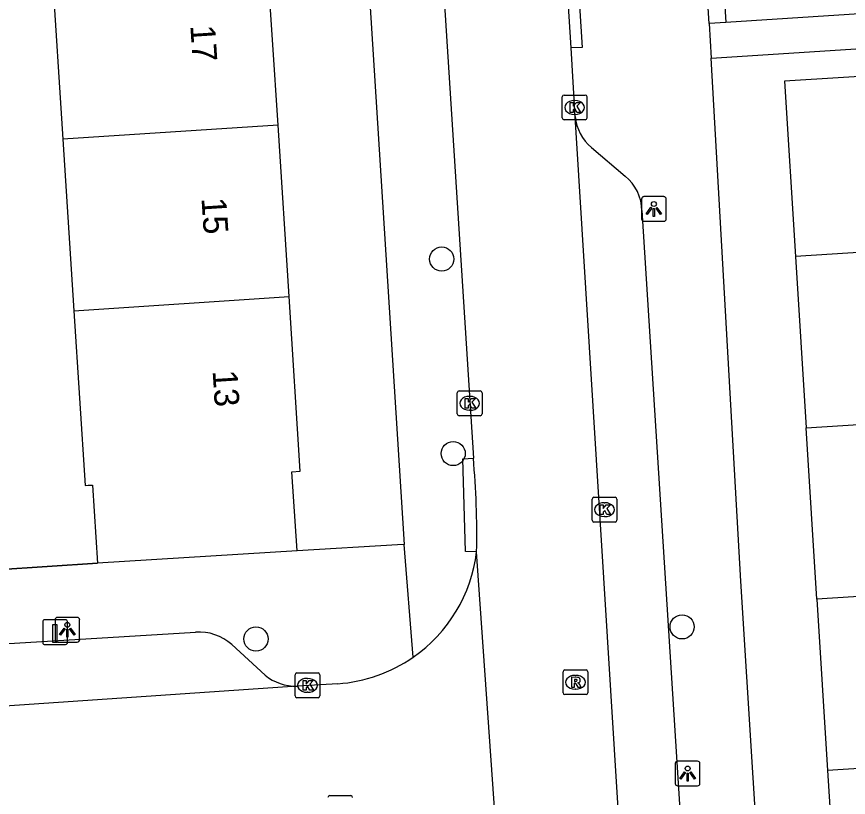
# Model space of a CAD drawing. Extents: x 159689 to 160786, y 387323 to 388339.
# Drawn here: x 160320.95 to 160354.58, y 388173.98 to 388205.53 of the extents above; entities that cross this region are included whole.
import ezdxf

# ---------------------------------------------------------------- set-up
doc = ezdxf.new("R2010")
doc.units = 0
for name, color, linetype in [('IMGEO_Boom', 7, 'Continuous'), ('IMGEO_Kolk', 7, 'Continuous'), ('IMGEO_Laadpaal', 7, 'Continuous'), ('IMGEO_Lichtpunt', 7, 'Continuous'), ('IMGEO_Muur', 7, 'Continuous'), ('IMGEO_Pand', 7, 'Continuous'), ('IMGEO_Pand_nummerreeks', 7, 'Continuous'), ('IMGEO_Rijbaan_lokaal_open', 7, 'Continuous'), ('IMGEO_Rioolput', 7, 'Continuous'), ('IMGEO_Voetpad_open', 7, 'Continuous')]:
    doc.layers.add(name, color=color, linetype=linetype)

msp = doc.modelspace()

# ---------------------------------------------------------------- linework, layer by layer
at = {"layer": 'IMGEO_Boom'}
for centre in [(160338.14, 388195.736), (160338.604, 388187.876), (160347.861, 388180.872), (160330.628, 388180.382)]:
    msp.add_circle(centre, 0.489, dxfattribs=at)
at = {"layer": 'IMGEO_Kolk'}
for p, q in [((160343.014, 388201.439), (160343.014, 388202.291)), ((160343.089, 388202.365), (160343.941, 388202.365)), ((160344.015, 388202.291), (160344.015, 388201.439)), ((160343.502, 388202.145), (160343.527, 388202.145)), ((160343.525, 388201.585), (160343.5, 388201.585)), ((160343.941, 388201.365), (160343.089, 388201.365)), ((160338.769, 388189.48), (160338.769, 388190.332)), ((160338.844, 388190.406), (160339.696, 388190.406)), ((160339.257, 388190.186), (160339.282, 388190.186)), ((160339.77, 388190.332), (160339.77, 388189.48)), ((160339.696, 388189.406), (160338.844, 388189.406)), ((160339.28, 388189.626), (160339.255, 388189.626)), ((160344.298, 388186.109), (160345.15, 388186.109)), ((160344.223, 388185.183), (160344.223, 388186.035)), ((160344.711, 388185.889), (160344.736, 388185.889)), ((160345.224, 388186.035), (160345.224, 388185.183)), ((160345.15, 388185.109), (160344.298, 388185.109)), ((160344.734, 388185.329), (160344.709, 388185.329)), ((160332.285, 388179.008), (160333.137, 388179.008)), ((160332.21, 388178.082), (160332.21, 388178.934)), ((160332.698, 388178.788), (160332.723, 388178.788)), ((160333.211, 388178.934), (160333.211, 388178.082)), ((160333.137, 388178.008), (160332.285, 388178.008)), ((160332.721, 388178.228), (160332.696, 388178.228)), ((160333.61, 388174.055), (160334.462, 388174.055))]:
    msp.add_line(p, q, dxfattribs=at)
for points in [[(160343.014, 388201.439), (160343.014, 388202.291)], [(160343.089, 388202.365), (160343.941, 388202.365)], [(160344.015, 388202.291), (160344.015, 388201.439)], [(160343.335, 388202.065), (160343.458, 388202.065), (160343.458, 388201.914), (160343.588, 388202.065), (160343.752, 388202.065), (160343.606, 388201.914), (160343.759, 388201.665), (160343.607, 388201.665), (160343.522, 388201.829), (160343.458, 388201.762), (160343.458, 388201.665), (160343.335, 388201.665), (160343.335, 388202.065)], [(160343.941, 388201.365), (160343.089, 388201.365)], [(160338.769, 388189.48), (160338.769, 388190.332)], [(160338.844, 388190.406), (160339.696, 388190.406)], [(160339.09, 388190.106), (160339.213, 388190.106), (160339.213, 388189.955), (160339.343, 388190.106), (160339.507, 388190.106), (160339.361, 388189.955), (160339.514, 388189.706), (160339.362, 388189.706), (160339.277, 388189.87), (160339.213, 388189.803), (160339.213, 388189.706), (160339.09, 388189.706), (160339.09, 388190.106)], [(160339.77, 388190.332), (160339.77, 388189.48)], [(160339.696, 388189.406), (160338.844, 388189.406)], [(160344.298, 388186.109), (160345.15, 388186.109)], [(160344.223, 388185.183), (160344.223, 388186.035)], [(160344.544, 388185.809), (160344.667, 388185.809), (160344.667, 388185.658), (160344.797, 388185.809), (160344.961, 388185.809), (160344.815, 388185.658), (160344.968, 388185.409), (160344.816, 388185.409), (160344.731, 388185.573), (160344.667, 388185.506), (160344.667, 388185.409), (160344.544, 388185.409), (160344.544, 388185.809)], [(160345.224, 388186.035), (160345.224, 388185.183)], [(160345.15, 388185.109), (160344.298, 388185.109)], [(160332.285, 388179.008), (160333.137, 388179.008)], [(160332.21, 388178.082), (160332.21, 388178.934)], [(160332.531, 388178.708), (160332.654, 388178.708), (160332.654, 388178.557), (160332.784, 388178.708), (160332.948, 388178.708), (160332.802, 388178.557), (160332.955, 388178.308), (160332.803, 388178.308), (160332.718, 388178.472), (160332.654, 388178.405), (160332.654, 388178.308), (160332.531, 388178.308), (160332.531, 388178.708)], [(160333.211, 388178.934), (160333.211, 388178.082)], [(160333.137, 388178.008), (160332.285, 388178.008)], [(160333.61, 388174.055), (160334.462, 388174.055)]]:
    msp.add_lwpolyline(points, dxfattribs=at)
for centre, start, end in [((160343.091, 388202.289), 91.552, 178.448), ((160343.091, 388202.289), 91.552, 178.448), ((160343.939, 388202.289), 1.552, 88.448), ((160343.939, 388202.289), 1.552, 88.448), ((160343.091, 388201.441), 181.552, 268.448), ((160343.091, 388201.441), 181.552, 268.448), ((160343.939, 388201.441), 271.552, 358.448), ((160343.939, 388201.441), 271.552, 358.448), ((160338.846, 388190.33), 91.552, 178.448), ((160338.846, 388190.33), 91.552, 178.448), ((160339.694, 388190.33), 1.552, 88.448), ((160339.694, 388190.33), 1.552, 88.448), ((160338.846, 388189.482), 181.552, 268.448), ((160338.846, 388189.482), 181.552, 268.448), ((160339.694, 388189.482), 271.552, 358.448), ((160339.694, 388189.482), 271.552, 358.448), ((160344.3, 388186.033), 91.552, 178.448), ((160344.3, 388186.033), 91.552, 178.448), ((160345.148, 388186.033), 1.552, 88.448), ((160345.148, 388186.033), 1.552, 88.448), ((160344.3, 388185.185), 181.552, 268.448), ((160344.3, 388185.185), 181.552, 268.448), ((160345.148, 388185.185), 271.552, 358.448), ((160345.148, 388185.185), 271.552, 358.448), ((160332.287, 388178.932), 91.552, 178.448), ((160332.287, 388178.932), 91.552, 178.448), ((160333.135, 388178.932), 1.552, 88.448), ((160333.135, 388178.932), 1.552, 88.448), ((160332.287, 388178.084), 181.552, 268.448), ((160332.287, 388178.084), 181.552, 268.448), ((160333.135, 388178.084), 271.552, 358.448), ((160333.135, 388178.084), 271.552, 358.448), ((160333.612, 388173.979), 91.552, 178.448), ((160333.612, 388173.979), 91.552, 178.448), ((160334.46, 388173.979), 1.552, 88.448), ((160334.46, 388173.979), 1.552, 88.448)]:
    msp.add_arc(centre, 0.0765, start, end, dxfattribs=at)
for centre, major_axis, ratio, start_param, end_param in [((160343.501, 388201.865), (-0.387, 0.002), 0.722429, 4.712389, 7.853982), ((160343.526, 388201.865), (-0.39, 0.002), 0.717154, 1.570796, 4.712389), ((160339.256, 388189.906), (-0.387, 0.002), 0.722429, 4.712389, 7.853982), ((160339.281, 388189.906), (-0.39, 0.002), 0.717154, 1.570796, 4.712389), ((160344.71, 388185.609), (-0.387, 0.002), 0.722429, 4.712389, 7.853982), ((160344.735, 388185.609), (-0.39, 0.002), 0.717154, 1.570796, 4.712389), ((160332.697, 388178.508), (-0.387, 0.002), 0.722429, 4.712389, 7.853982), ((160332.722, 388178.508), (-0.39, 0.002), 0.717154, 1.570796, 4.712389)]:
    msp.add_ellipse(centre, major_axis=major_axis, ratio=ratio, start_param=start_param, end_param=end_param, dxfattribs=at)
at = {"layer": 'IMGEO_Laadpaal'}
for p, q in [((160322.005, 388181.075), (160322.005, 388180.234)), ((160322.005, 388181.075), (160322.005, 388180.234)), ((160322.921, 388181.159), (160322.08, 388181.159)), ((160322.921, 388181.159), (160322.08, 388181.159)), ((160323.005, 388180.243), (160323.005, 388181.084)), ((160323.005, 388180.243), (160323.005, 388181.084)), ((160322.089, 388180.159), (160322.93, 388180.159)), ((160322.089, 388180.159), (160322.93, 388180.159))]:
    msp.add_line(p, q, dxfattribs=at)
msp.add_lwpolyline([(160322.42, 388180.972), (160322.58, 388180.972), (160322.58, 388180.239), (160322.42, 388180.239), (160322.42, 388180.972)], dxfattribs=at)
for centre, start, end in [((160322.083, 388181.081), 92.4484, 184.2845), ((160322.083, 388181.081), 92.4484, 184.2845), ((160322.927, 388181.081), 2.4484, 94.2845), ((160322.927, 388181.081), 2.4484, 94.2845), ((160322.083, 388180.237), 182.4484, 274.2845), ((160322.083, 388180.237), 182.4484, 274.2845), ((160322.927, 388180.237), 272.4484, 4.2845), ((160322.927, 388180.237), 272.4484, 4.2845)]:
    msp.add_arc(centre, 0.0779, start, end, dxfattribs=at)
at = {"layer": 'IMGEO_Lichtpunt'}
for p, q in [((160346.221, 388198.164), (160346.221, 388197.357)), ((160346.221, 388198.164), (160346.221, 388197.357)), ((160347.123, 388198.259), (160346.315, 388198.259)), ((160347.123, 388198.259), (160346.315, 388198.259)), ((160347.217, 388197.357), (160347.217, 388198.164)), ((160347.217, 388197.357), (160347.217, 388198.164)), ((160346.315, 388197.263), (160347.123, 388197.263)), ((160346.315, 388197.263), (160347.123, 388197.263)), ((160322.502, 388181.159), (160322.502, 388180.352)), ((160322.502, 388181.159), (160322.502, 388180.352)), ((160323.404, 388181.254), (160322.596, 388181.254)), ((160323.404, 388181.254), (160322.596, 388181.254)), ((160323.498, 388180.352), (160323.498, 388181.159)), ((160323.498, 388180.352), (160323.498, 388181.159)), ((160322.596, 388180.258), (160323.404, 388180.258)), ((160322.596, 388180.258), (160323.404, 388180.258)), ((160347.586, 388175.348), (160347.586, 388174.541)), ((160347.586, 388175.348), (160347.586, 388174.541)), ((160348.488, 388175.443), (160347.68, 388175.443)), ((160348.488, 388175.443), (160347.68, 388175.443)), ((160348.582, 388174.541), (160348.582, 388175.348)), ((160348.582, 388174.541), (160348.582, 388175.348)), ((160347.68, 388174.447), (160348.488, 388174.447)), ((160347.68, 388174.447), (160348.488, 388174.447))]:
    msp.add_line(p, q, dxfattribs=at)
for points in [[(160346.595, 388197.828), (160346.634, 388197.8), (160346.446, 388197.538), (160346.408, 388197.565), (160346.595, 388197.828)], [(160346.807, 388197.8), (160346.845, 388197.827), (160347.032, 388197.565), (160346.993, 388197.537), (160346.807, 388197.8)], [(160346.697, 388197.78), (160346.744, 388197.78), (160346.744, 388197.458), (160346.697, 388197.458), (160346.697, 388197.78)], [(160322.876, 388180.823), (160322.915, 388180.795), (160322.727, 388180.533), (160322.689, 388180.56), (160322.876, 388180.823)], [(160322.978, 388180.775), (160323.025, 388180.775), (160323.025, 388180.453), (160322.978, 388180.453), (160322.978, 388180.775)], [(160323.088, 388180.795), (160323.126, 388180.822), (160323.313, 388180.56), (160323.274, 388180.532), (160323.088, 388180.795)], [(160347.96, 388175.012), (160347.999, 388174.984), (160347.811, 388174.722), (160347.773, 388174.749), (160347.96, 388175.012)], [(160348.062, 388174.964), (160348.109, 388174.964), (160348.109, 388174.642), (160348.062, 388174.642), (160348.062, 388174.964)], [(160348.172, 388174.984), (160348.21, 388175.011), (160348.397, 388174.749), (160348.358, 388174.721), (160348.172, 388174.984)]]:
    msp.add_lwpolyline(points, dxfattribs=at)
for centre in [(160346.72, 388197.962), (160323.001, 388180.957), (160348.085, 388175.146)]:
    msp.add_circle(centre, 0.0994, dxfattribs=at)
for centre, start, end in [((160346.315, 388198.164), 90, 180), ((160346.315, 388198.164), 90, 180), ((160347.123, 388198.164), 0, 90), ((160347.123, 388198.164), 0, 90), ((160346.315, 388197.357), 180, 270), ((160346.315, 388197.357), 180, 270), ((160347.123, 388197.357), 270, 0), ((160347.123, 388197.357), 270, 360), ((160322.596, 388181.159), 90, 180), ((160322.596, 388181.159), 90, 180), ((160323.404, 388181.159), 0, 90), ((160323.404, 388181.159), 0, 90), ((160322.596, 388180.352), 180, 270), ((160322.596, 388180.352), 180, 270), ((160323.404, 388180.352), 270, 0), ((160323.404, 388180.352), 270, 360), ((160347.68, 388175.348), 90, 180), ((160347.68, 388175.348), 90, 180), ((160348.488, 388175.348), 0, 90), ((160348.488, 388175.348), 0, 90), ((160347.68, 388174.541), 180, 270), ((160347.68, 388174.541), 180, 270), ((160348.488, 388174.541), 270, 0), ((160348.488, 388174.541), 270, 360)]:
    msp.add_arc(centre, 0.0946, start, end, dxfattribs=at)
at = {"layer": 'IMGEO_Muur'}
msp.add_lwpolyline([(160314.025, 388182.779), (160324.213, 388183.446)], dxfattribs=at)
at = {"layer": 'IMGEO_Pand'}
for points in [[(160349.439, 388208.42), (160349.635, 388205.301)], [(160331.52, 388201.142), (160331.073, 388208.058)], [(160322.373, 388207.496), (160322.819, 388200.58)], [(160355.654, 388205.684), (160349.635, 388205.301)], [(160361.127, 388196.392), (160360.682, 388203.474), (160356.988, 388203.242), (160351.997, 388202.929), (160352.442, 388195.847)], [(160331.52, 388201.142), (160322.819, 388200.58)], [(160331.966, 388194.222), (160331.52, 388201.142)], [(160322.819, 388200.58), (160323.267, 388193.651)], [(160361.127, 388196.392), (160352.442, 388195.847)], [(160352.442, 388195.847), (160352.876, 388188.92)], [(160323.267, 388193.651), (160331.966, 388194.222)], [(160332.289, 388183.945), (160332.083, 388187.137), (160332.422, 388187.159), (160331.966, 388194.222)], [(160323.267, 388193.651), (160323.723, 388186.585), (160323.839, 388186.592), (160324.018, 388186.603), (160324.213, 388183.446)], [(160352.876, 388188.92), (160361.561, 388189.465)], [(160353.311, 388181.994), (160352.876, 388188.92)], [(160332.289, 388183.945), (160324.213, 388183.446)], [(160361.996, 388182.539), (160353.311, 388181.994)], [(160353.311, 388181.994), (160353.746, 388175.068)], [(160362.431, 388175.613), (160353.746, 388175.068)], [(160353.746, 388175.068), (160354.181, 388168.141)]]:
    msp.add_lwpolyline(points, dxfattribs=at)
at = {"layer": 'IMGEO_Rijbaan_lokaal_open'}
for points in [[(160336.728, 388229.833), (160339.419, 388187.695)], [(160343.37, 388204.274), (160342.105, 388224.157)], [(160343.536, 388201.495), (160343.37, 388204.274)], [(160346.284, 388157.27), (160343.536, 388201.495)], [(160340.599, 388168.969), (160339.552, 388183.907)], [(160332.293, 388178.476), (160303.716, 388176.523)], [(160333.938, 388178.573), (160332.293, 388178.476)]]:
    msp.add_lwpolyline(points, dxfattribs=at)
for centre, radius, start, end in [((160303.999, 388184.555), 35.559, 358.9558, 5.066), ((160333.508, 388184.644), 6.089, 304.8124, 353.0468), ((160333.514, 388184.64), 6.082, 273.9943, 304.7834)]:
    msp.add_arc(centre, radius, start, end, dxfattribs=at)
at = {"layer": 'IMGEO_Rioolput'}
for p, q in [((160343.048, 388178.206), (160343.048, 388179.058)), ((160343.123, 388179.132), (160343.975, 388179.132)), ((160344.049, 388179.058), (160344.049, 388178.206)), ((160343.536, 388178.912), (160343.561, 388178.912)), ((160343.559, 388178.352), (160343.534, 388178.352)), ((160343.975, 388178.132), (160343.123, 388178.132))]:
    msp.add_line(p, q, dxfattribs=at)
for points in [[(160343.048, 388178.206), (160343.048, 388179.058)], [(160343.123, 388179.132), (160343.975, 388179.132)], [(160344.049, 388179.058), (160344.049, 388178.206)], [(160343.637, 388178.83), (160343.385, 388178.832), (160343.385, 388178.432)], [(160343.563, 388178.751), (160343.509, 388178.751), (160343.509, 388178.67)], [(160343.509, 388178.67), (160343.561, 388178.67)], [(160343.385, 388178.432), (160343.509, 388178.432), (160343.509, 388178.594), (160343.52, 388178.594)], [(160343.567, 388178.565), (160343.638, 388178.432), (160343.778, 388178.432), (160343.713, 388178.558)], [(160343.975, 388178.132), (160343.123, 388178.132)]]:
    msp.add_lwpolyline(points, dxfattribs=at)
for centre, radius, start, end in [((160343.125, 388179.056), 0.0765, 91.552, 178.448), ((160343.125, 388179.056), 0.0765, 91.552, 178.448), ((160343.973, 388179.056), 0.0765, 1.552, 88.448), ((160343.973, 388179.056), 0.0765, 1.552, 88.448), ((160343.545, 388178.859), 0.19, 274.7715, 282.9687), ((160343.569, 388178.655), 0.0964, 77.0061, 93.1865), ((160343.583, 388178.712), 0.0378, 276.6634, 79.6772), ((160343.636, 388178.72), 0.109, 350.3612, 89.416), ((160343.634, 388178.72), 0.112, 277.5842, 350.9817), ((160343.519, 388178.541), 0.0533, 26.0293, 88.6989), ((160343.618, 388178.505), 0.108, 29.5134, 73.7905), ((160343.125, 388178.208), 0.0765, 181.552, 268.448), ((160343.125, 388178.208), 0.0765, 181.552, 268.448), ((160343.973, 388178.208), 0.0765, 271.552, 358.448), ((160343.973, 388178.208), 0.0765, 271.552, 358.448)]:
    msp.add_arc(centre, radius, start, end, dxfattribs=at)
for centre, major_axis, ratio, start_param, end_param in [((160343.535, 388178.632), (-0.387, 0.002), 0.722429, 4.712389, 7.853982), ((160343.56, 388178.632), (-0.39, 0.002), 0.717154, 1.570796, 4.712389)]:
    msp.add_ellipse(centre, major_axis=major_axis, ratio=ratio, start_param=start_param, end_param=end_param, dxfattribs=at)
at = {"layer": 'IMGEO_Voetpad_open'}
for points in [[(160333.709, 388230.2), (160336.622, 388184.205)], [(160342.105, 388224.157), (160342.543, 388224.182), (160343.191, 388214.251), (160343.814, 388204.287), (160343.37, 388204.274)], [(160348.951, 388205.259), (160347.78, 388223.801)], [(160349.635, 388205.301), (160348.951, 388205.259)], [(160348.951, 388205.259), (160349.03, 388203.861)], [(160349.03, 388203.861), (160373.297, 388205.422), (160373.556, 388201.392)], [(160352.679, 388144.105), (160351.971, 388155.013), (160350.23, 388182.719), (160349.03, 388203.861)], [(160344.199, 388200.245), (160345.556, 388199.081)], [(160346.235, 388197.693), (160349.452, 388146.949)], [(160339.552, 388183.907), (160339.103, 388183.915), (160338.998, 388187.662), (160339.419, 388187.695)], [(160336.622, 388184.205), (160336.352, 388184.189), (160332.289, 388183.945)], [(160336.984, 388179.645), (160336.622, 388184.205)], [(160324.213, 388183.446), (160314.025, 388182.779)], [(160303.538, 388179.156), (160328.188, 388180.657)], [(160329.646, 388180.154), (160330.995, 388178.921)]]:
    msp.add_lwpolyline(points, dxfattribs=at)
for centre, radius, start, end in [((160345.39, 388201.678), 1.863, 185.623, 230.2599), ((160344.445, 388197.677), 1.79, 0.4977, 51.6374), ((160328.334, 388178.715), 1.947, 47.6329, 94.2989), ((160332.249, 388180.462), 1.987, 230.8732, 271.2797)]:
    msp.add_arc(centre, radius, start, end, dxfattribs=at)

# ---------------------------------------------------------------- texts
at = {"layer": 'IMGEO_Pand_nummerreeks'}
for s, p in [('17', (160327.973, 388205.171)), ('15', (160328.424, 388198.196)), ('13', (160328.874, 388191.221))]:
    msp.add_text(s, height=1, rotation=273.6939, dxfattribs=at).set_placement(p)

doc.saveas('drawing.dxf')
